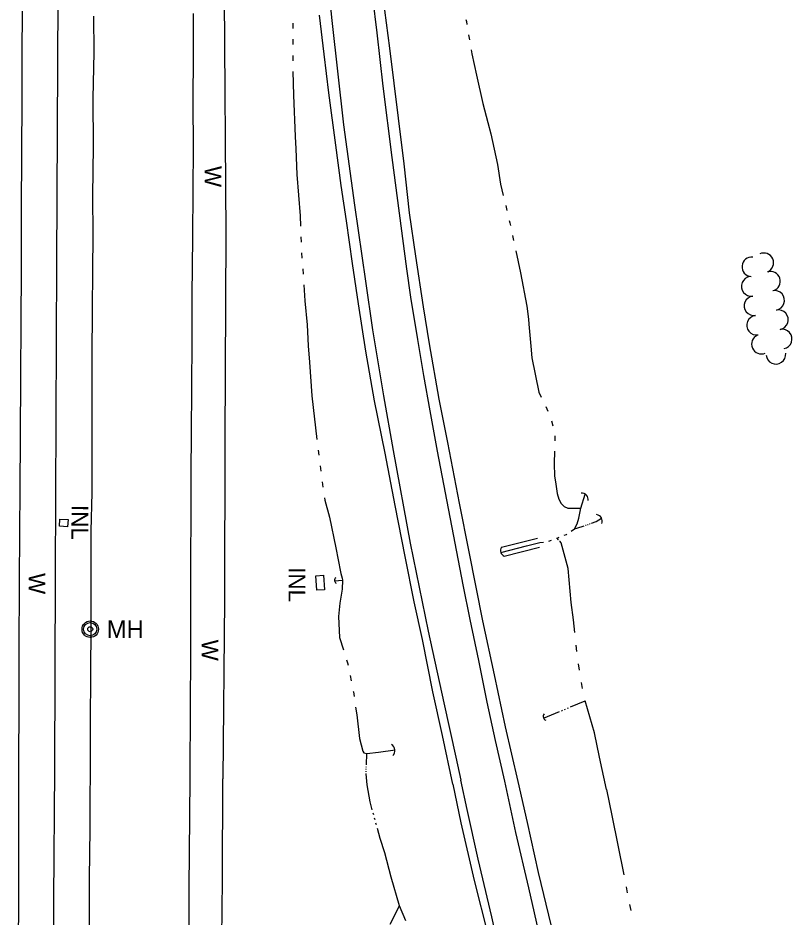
# Model space of a CAD drawing. Extents: x 589250 to 1188077, y 162953 to 363065.
# Drawn here: x 593996.6 to 594273.8, y 186505.3 to 186827.2 of the extents above; entities that cross this region are included whole.
import ezdxf

# ---------------------------------------------------------------- set-up
doc = ezdxf.new("R2010")
doc.units = 0
for name, color, linetype in [('E_BMGRD', 7, 'Continuous'), ('E_DRN', 7, 'Continuous'), ('E_DRN_Text', 7, 'Continuous'), ('E_LAND_TreeLine_P', 7, 'Continuous'), ('E_RDWY', 7, 'Continuous'), ('E_RDWY_Gravel', 7, 'Continuous'), ('E_UTL_MH', 7, 'Continuous'), ('E_WAL', 7, 'Continuous'), ('E_WAL_Text', 7, 'Continuous'), ('E_WTR_FlowLine', 7, 'Continuous')]:
    doc.layers.add(name, color=color, linetype=linetype)

# ---------------------------------------------------------------- blocks, each defined once
blk = doc.blocks.new('MH')
at = {"layer": 'E_UTL_MH'}
for radius in [5, 4, 1.5]:
    blk.add_circle((0, 0), radius, dxfattribs=at)
blk.add_text('MH', height=10.8, dxfattribs=at).set_placement((10, -5.4))

msp = doc.modelspace()

# ---------------------------------------------------------------- linework, layer by layer
at = {"layer": 'E_DRN'}
for p, q in [((594011.46, 186645.22), (594011.62, 186647.8)), ((594011.62, 186647.8), (594014.59, 186647.62)), ((594014.59, 186647.62), (594014.43, 186645.05)), ((594014.43, 186645.05), (594011.46, 186645.22)), ((594103.25, 186627.45), (594106.05, 186627.68)), ((594103.66, 186622.27), (594103.25, 186627.45)), ((594106.05, 186627.68), (594106.46, 186622.49)), ((594106.46, 186622.49), (594103.66, 186622.27))]:
    msp.add_line(p, q, dxfattribs=at)
for centre, radius, start, end in [((594198.56, 186654.78), 2.26, 349.9434, 96.2036), ((594203.57, 186647.11), 2.27, 336.8076, 83.0678), ((594171.46, 186636.47), 2.06, 144.1036, 250.3638), ((594111.26, 186625.84), 1.26, 130.6384, 236.8986), ((594186.17, 186577.13), 1.46, 142.3679, 248.6281), ((594129.15, 186564.87), 2.51, 313.9943, 60.2545)]:
    msp.add_arc(centre, radius, start, end, dxfattribs=at)
at = {"layer": 'E_LAND_TreeLine_P'}
for centre, start, end in [((594263.69, 186739.54), 294.4639, 114.4639), ((594259.43, 186738.13), 84.9847, 264.9847), ((594266.1, 186732.95), 287.7569, 107.7569), ((594259.25, 186731.13), 97.8516, 277.8516), ((594267.59, 186726.08), 281.0592, 101.0592), ((594260.21, 186724.16), 97.8516, 277.8516), ((594261.17, 186717.2), 97.8516, 277.8516), ((594268.94, 186719.18), 281.0592, 101.0592), ((594262.84, 186710.43), 113.4455, 293.4455), ((594270.29, 186712.27), 281.0592, 101.0592), ((594268.05, 186706.82), 185.2275, 5.2275)]:
    msp.add_arc(centre, 3.52, start, end, dxfattribs=at)
at = {"layer": 'E_RDWY'}
for p, q in [((594106.89, 186847.49), (594109.08, 186826.3)), ((594125.21, 186821.88), (594123.45, 186836.72)), ((593998.18, 186829.65), (593997.99, 186814.51)), ((594023.9, 186814.95), (594023.79, 186827.87)), ((594059.5, 186814.31), (594059.47, 186828.85)), ((594109.08, 186826.3), (594113.19, 186788.91)), ((594127.4, 186802.76), (594125.21, 186821.88)), ((593997.99, 186814.51), (593997.98, 186796.69)), ((594023.61, 186798.45), (594023.9, 186814.95)), ((594059.42, 186797), (594059.5, 186814.31)), ((594130.62, 186777.28), (594127.4, 186802.76)), ((594023.64, 186781.3), (594023.61, 186798.45)), ((594059.44, 186780.85), (594059.42, 186797)), ((593997.98, 186796.69), (593997.92, 186780.1)), ((594113.19, 186788.91), (594117.09, 186760.23)), ((594023.5, 186763.6), (594023.64, 186781.3)), ((594059.33, 186765.54), (594059.44, 186780.85)), ((593997.92, 186780.1), (593997.73, 186757.36)), ((594135.89, 186737.35), (594130.62, 186777.28)), ((594059.23, 186748.64), (594059.33, 186765.54)), ((594023.57, 186749.68), (594023.5, 186763.6)), ((594117.09, 186760.23), (594121.05, 186733)), ((593997.73, 186757.36), (593997.74, 186738.32)), ((594023.42, 186736.48), (594023.57, 186749.68)), ((594059.03, 186727.84), (594059.23, 186748.64)), ((593997.74, 186738.32), (593997.66, 186717)), ((594023.32, 186723.13), (594023.42, 186736.48)), ((594137.36, 186727.2), (594135.89, 186737.35)), ((594121.05, 186733), (594123.6, 186715.51)), ((594058.99, 186712.19), (594059.03, 186727.84)), ((594139.81, 186712.09), (594137.36, 186727.2)), ((594023.22, 186705.72), (594023.32, 186723.13)), ((593997.66, 186717), (593997.54, 186700.31)), ((594123.6, 186715.51), (594127.48, 186691.96)), ((594058.95, 186694.33), (594058.99, 186712.19)), ((594141.92, 186699.24), (594139.81, 186712.09)), ((594023.16, 186686.78), (594023.22, 186705.72)), ((593997.54, 186700.31), (593997.39, 186675.75)), ((594144.19, 186686.54), (594141.92, 186699.24)), ((594058.8, 186678.78), (594058.95, 186694.33)), ((594127.48, 186691.96), (594130.95, 186672.38)), ((594023.17, 186673.79), (594023.16, 186686.78)), ((594146.89, 186672.14), (594144.19, 186686.54)), ((594058.7, 186663.88), (594058.8, 186678.78)), ((593997.39, 186675.75), (593997.26, 186659.9)), ((594023.16, 186657.28), (594023.17, 186673.79)), ((594130.95, 186672.38), (594137.12, 186639.18)), ((594156.08, 186624.21), (594146.89, 186672.14)), ((594058.69, 186650.06), (594058.7, 186663.88)), ((593997.26, 186659.9), (593997.22, 186641.83)), ((594022.9, 186643.47), (594023.16, 186657.28)), ((594058.56, 186632.58), (594058.69, 186650.06)), ((594022.86, 186628.18), (594022.9, 186643.47)), ((593997.22, 186641.83), (593997.1, 186626.49)), ((594137.12, 186639.18), (594143.57, 186607.6)), ((594058.56, 186615.37), (594058.56, 186632.58)), ((593997.1, 186626.49), (593996.98, 186599.51)), ((594022.81, 186609.99), (594022.86, 186628.18)), ((594158.59, 186611.84), (594156.08, 186624.21)), ((594058.53, 186599.09), (594058.56, 186615.37)), ((594161.7, 186597.13), (594158.59, 186611.84)), ((594022.77, 186591.77), (594022.81, 186609.99)), ((594143.57, 186607.6), (594149.11, 186582.02)), ((593996.98, 186599.51), (593996.95, 186584.86)), ((594058.43, 186580.85), (594058.53, 186599.09)), ((594164.7, 186582.24), (594161.7, 186597.13)), ((594022.66, 186575.29), (594022.77, 186591.77)), ((593996.95, 186584.86), (593996.84, 186557.05)), ((594149.11, 186582.02), (594153.39, 186562.58)), ((594167.62, 186568.54), (594164.7, 186582.24)), ((594058.29, 186555.39), (594058.43, 186580.85)), ((594022.64, 186556.12), (594022.66, 186575.29)), ((594170.93, 186553.93), (594167.62, 186568.54)), ((594153.39, 186562.58), (594155.18, 186554.24)), ((593996.84, 186557.05), (593996.77, 186531.73)), ((594022.53, 186548.66), (594022.64, 186556.12)), ((594058.15, 186541.11), (594058.29, 186555.39)), ((594157.51, 186543.76), (594155.18, 186554.24)), ((594174.95, 186535.56), (594170.93, 186553.93)), ((594022.46, 186536.72), (594022.53, 186548.66)), ((594161.48, 186526), (594157.51, 186543.76)), ((594057.99, 186515.71), (594058.15, 186541.11)), ((594022.29, 186519.13), (594022.46, 186536.72)), ((594179.54, 186515.74), (594174.95, 186535.56)), ((593996.77, 186531.73), (593996.77, 186508.68)), ((594166.28, 186505.4), (594161.48, 186526)), ((594022.26, 186501.86), (594022.29, 186519.13)), ((594057.93, 186496.66), (594057.99, 186515.71)), ((594184.91, 186492.14), (594179.54, 186515.74)), ((593996.77, 186508.68), (593996.64, 186489.32)), ((594172.03, 186480.59), (594166.28, 186505.4))]:
    msp.add_line(p, q, dxfattribs=at)
at = {"layer": 'E_RDWY_Gravel'}
for p, q in [((594127.2, 186835.22), (594129.66, 186816.39)), ((594106.27, 186814.24), (594104.6, 186828.3)), ((594129.66, 186816.39), (594132.8, 186791.3)), ((594107.97, 186800.41), (594106.27, 186814.24)), ((594110.45, 186781.7), (594107.97, 186800.41)), ((594132.8, 186791.3), (594134.77, 186775.06)), ((594112.4, 186767.3), (594110.45, 186781.7)), ((594134.77, 186775.06), (594136.73, 186757.47)), ((594114.23, 186754.61), (594112.4, 186767.3)), ((594136.73, 186757.47), (594138.96, 186741.88)), ((594116.47, 186739.32), (594114.23, 186754.61)), ((594118.55, 186724.89), (594116.47, 186739.32)), ((594138.96, 186741.88), (594141.79, 186723.78)), ((594121.22, 186707.91), (594118.55, 186724.89)), ((594141.79, 186723.78), (594143.92, 186710.49)), ((594143.92, 186710.49), (594147.36, 186690.72)), ((594124.34, 186690.17), (594121.22, 186707.91)), ((594147.36, 186690.72), (594150.45, 186675.16)), ((594128.09, 186671.38), (594124.34, 186690.17)), ((594150.45, 186675.16), (594154.68, 186653.49)), ((594131.73, 186652.6), (594128.09, 186671.38)), ((594135.34, 186634.33), (594131.73, 186652.6)), ((594154.68, 186653.49), (594158.14, 186636.11)), ((594158.14, 186636.11), (594163.03, 186611.32)), ((594138.46, 186618.17), (594135.34, 186634.33)), ((594141.44, 186604.6), (594138.46, 186618.17)), ((594163.03, 186611.32), (594167.1, 186591.96)), ((594145.21, 186585.97), (594141.44, 186604.6)), ((594167.1, 186591.96), (594171.11, 186573.34)), ((594148.61, 186570.24), (594145.21, 186585.97)), ((594171.11, 186573.34), (594175.59, 186553.77)), ((594152.31, 186552.91), (594148.61, 186570.24)), ((594152.31, 186552.91), (594155.2, 186539)), ((594175.59, 186553.77), (594178.92, 186539.11)), ((594155.2, 186539), (594160.05, 186518.39)), ((594178.92, 186539.11), (594182.92, 186521.21)), ((594182.92, 186521.21), (594187.62, 186501.97)), ((594160.05, 186518.39), (594164.9, 186499))]:
    msp.add_line(p, q, dxfattribs=at)
at = {"layer": 'E_WAL'}
for p, q in [((594010.92, 186845.36), (594010.45, 186739.56)), ((594070.4, 186848.21), (594071.04, 186750.02)), ((594071.04, 186750.02), (594070.76, 186675.9)), ((594010.45, 186739.56), (594010, 186627.85)), ((594070.76, 186675.9), (594070.58, 186618.71)), ((594169.79, 186637.68), (594182.66, 186640.94)), ((594170.77, 186634.53), (594183.33, 186637.69)), ((594010, 186627.85), (594009.7, 186558)), ((594070.58, 186618.71), (594069.96, 186554.71)), ((594009.7, 186558), (594009.42, 186511.64)), ((594069.83, 186518.39), (594069.96, 186554.71)), ((594069.32, 186454.32), (594069.83, 186518.39)), ((594009.42, 186511.64), (594009.09, 186470.75))]:
    msp.add_line(p, q, dxfattribs=at)
at = {"layer": 'E_WTR_FlowLine'}
for p, q in [((594157.06, 186826.68), (594157.2, 186825.98)), ((594157.2, 186825.98), (594157.38, 186824.87)), ((594095.03, 186825.33), (594095.03, 186823.42)), ((594095.04, 186819.59), (594095.05, 186817.68)), ((594157.99, 186821.24), (594158.29, 186819.43)), ((594095.06, 186813.85), (594095.07, 186811.93)), ((594158.9, 186815.8), (594159.13, 186814.41)), ((594159.13, 186814.41), (594160.85, 186806.78)), ((594095.11, 186808.1), (594095.3, 186799.56)), ((594160.85, 186806.78), (594163.07, 186796.63)), ((594095.3, 186799.56), (594095.9, 186784.82)), ((594163.07, 186796.63), (594164.88, 186789.77)), ((594164.88, 186789.77), (594165.95, 186785.69)), ((594095.9, 186784.82), (594096.11, 186780.36)), ((594165.95, 186785.69), (594168.31, 186774.81)), ((594096.11, 186780.36), (594096.54, 186771.15)), ((594168.31, 186774.81), (594169.48, 186767.7)), ((594096.54, 186771.15), (594097.66, 186756.4)), ((594169.48, 186767.7), (594170.43, 186763.66)), ((594171.28, 186760.07), (594171.7, 186758.28)), ((594097.66, 186756.4), (594097.79, 186752.65)), ((594172.54, 186754.69), (594172.73, 186753.89)), ((594172.73, 186753.89), (594172.95, 186752.89)), ((594097.93, 186748.83), (594098, 186746.91)), ((594173.73, 186749.29), (594174.13, 186747.49)), ((594098.17, 186743.09), (594098.31, 186741.18)), ((594174.91, 186743.89), (594176.64, 186735.99)), ((594098.59, 186737.36), (594098.73, 186735.45)), ((594176.64, 186735.99), (594178.9, 186724.03)), ((594099, 186731.63), (594099.37, 186725.99)), ((594099.37, 186725.99), (594100.23, 186717.35)), ((594178.9, 186724.03), (594179.45, 186719.41)), ((594100.23, 186717.35), (594100.56, 186709.79)), ((594179.45, 186719.41), (594179.59, 186717.62)), ((594179.59, 186717.62), (594180.23, 186709.74)), ((594100.56, 186709.79), (594101.01, 186703.95)), ((594180.23, 186709.74), (594180.69, 186705.57)), ((594101.01, 186703.95), (594101.92, 186691.91)), ((594180.69, 186705.57), (594183.19, 186693.18)), ((594101.92, 186691.91), (594103.65, 186676.32)), ((594183.19, 186693.18), (594184.03, 186691.4)), ((594185.6, 186688.06), (594186.39, 186686.4)), ((594187.69, 186682.96), (594188.22, 186681.2)), ((594188.89, 186677.61), (594188.87, 186675.77)), ((594104.09, 186672.52), (594104.34, 186670.62)), ((594188.8, 186672.09), (594188.62, 186667.65)), ((594104.82, 186666.82), (594105.07, 186664.93)), ((594188.62, 186667.65), (594188.8, 186663.19)), ((594188.8, 186663.19), (594189.06, 186661.15)), ((594105.56, 186661.13), (594105.84, 186659.23)), ((594189.06, 186661.15), (594189.67, 186656.98)), ((594106.4, 186655.44), (594106.52, 186654.6)), ((594189.67, 186656.98), (594190.36, 186654.88)), ((594198.14, 186651.7), (594199.7, 186656.73)), ((594106.52, 186654.6), (594108.2, 186648.41)), ((594190.36, 186654.88), (594191.13, 186653.39)), ((594191.13, 186653.39), (594192.18, 186652.24)), ((594192.18, 186652.24), (594193.5, 186651.68)), ((594193.5, 186651.68), (594198.14, 186651.7)), ((594197.47, 186648.06), (594198.14, 186651.7)), ((594108.2, 186648.41), (594110.43, 186637.52)), ((594195.91, 186644.24), (594196.91, 186646.13)), ((594196.91, 186646.13), (594197.47, 186648.06)), ((594199.89, 186645.56), (594200.13, 186645.65)), ((594200.61, 186645.82), (594200.85, 186645.9)), ((594201.32, 186646.08), (594201.44, 186646.12)), ((594201.44, 186646.12), (594201.56, 186646.16)), ((594202.04, 186646.33), (594203.73, 186646.95)), ((594203.73, 186646.95), (594205.6, 186648.12)), ((594192.26, 186641.97), (594193.1, 186642.31)), ((594193.1, 186642.31), (594193.16, 186642.35)), ((594194.77, 186643.45), (594195.91, 186644.24)), ((594195.91, 186644.24), (594198.62, 186645.11)), ((594198.62, 186645.11), (594199.41, 186645.39)), ((594178.68, 186638.26), (594183.47, 186639.35)), ((594183.47, 186639.35), (594184.85, 186639.55)), ((594186.77, 186639.87), (594187.69, 186640.22)), ((594189.52, 186640.9), (594189.66, 186640.95)), ((594189.66, 186640.95), (594190.44, 186641.26)), ((594190.2, 186640.36), (594189.66, 186640.95)), ((594190.32, 186640.23), (594190.28, 186640.28)), ((594190.43, 186640.11), (594190.39, 186640.15)), ((594190.54, 186639.99), (594190.5, 186640.03)), ((594191.16, 186639.31), (594190.62, 186639.91)), ((594193.62, 186630.06), (594191.16, 186639.31)), ((594110.43, 186637.52), (594112.16, 186628.84)), ((594169.51, 186635.81), (594178.68, 186638.26)), ((594194.7, 186617.88), (594193.62, 186630.06)), ((594112.16, 186628.84), (594112.3, 186628.33)), ((594112.3, 186628.33), (594112.76, 186626.6)), ((594112.76, 186626.6), (594112.83, 186625.95)), ((594110.02, 186625.61), (594112.83, 186625.95)), ((594112.83, 186625.95), (594112.71, 186622.67)), ((594112.71, 186622.67), (594111.85, 186617.67)), ((594111.85, 186617.67), (594111.39, 186612.84)), ((594195.59, 186611.67), (594194.7, 186617.88)), ((594111.39, 186612.84), (594111.78, 186605.4)), ((594196, 186607.13), (594195.59, 186611.67)), ((594111.78, 186605.4), (594113.18, 186600.98)), ((594196.78, 186600.42), (594196.48, 186602.65)), ((594114.33, 186597.33), (594114.66, 186596.29)), ((594114.66, 186596.29), (594114.83, 186595.49)), ((594197.71, 186593.73), (594197.4, 186595.96)), ((594115.58, 186591.74), (594115.96, 186589.86)), ((594198.84, 186587.07), (594198.45, 186589.29)), ((594116.72, 186586.11), (594116.75, 186585.97)), ((594116.75, 186585.97), (594117, 186584.22)), ((594194.53, 186580.51), (594199.75, 186582.67)), ((594203.07, 186571.25), (594199.75, 186582.67)), ((594117.55, 186580.44), (594117.95, 186577.66)), ((594184.86, 186576.5), (594190.58, 186578.87)), ((594191.3, 186579.17), (594191.66, 186579.32)), ((594192.37, 186579.62), (594192.73, 186579.76)), ((594193.45, 186580.06), (594193.81, 186580.21)), ((594117.95, 186577.66), (594118.96, 186569.23)), ((594118.96, 186569.23), (594120.11, 186564.68)), ((594204.87, 186562.57), (594203.07, 186571.25)), ((594125.72, 186564.33), (594131.65, 186565.14)), ((594120.11, 186564.68), (594120.51, 186564.13)), ((594120.51, 186564.13), (594121.57, 186563.85)), ((594121.41, 186559.76), (594121.57, 186563.85)), ((594121.57, 186563.85), (594125.72, 186564.33)), ((594207.43, 186550.96), (594204.87, 186562.57)), ((594121.38, 186558.92), (594121.39, 186559.2)), ((594121.28, 186556.51), (594121.29, 186556.66)), ((594121.67, 186552.59), (594121.28, 186556.51)), ((594121.31, 186557.22), (594121.32, 186557.51)), ((594121.34, 186558.07), (594121.35, 186558.35)), ((594122.7, 186546.54), (594121.67, 186552.59)), ((594207.43, 186550.96), (594209.23, 186541.58)), ((594123.5, 186543.68), (594122.7, 186546.54)), ((594124.01, 186541.87), (594123.84, 186542.47)), ((594124.5, 186540.05), (594124.34, 186540.66)), ((594209.23, 186541.58), (594213.55, 186520.33)), ((594125, 186538.23), (594124.83, 186538.84)), ((594126.32, 186533.35), (594125.33, 186537.02)), ((594127.96, 186528.3), (594126.32, 186533.35)), ((594130.28, 186519.49), (594127.96, 186528.3)), ((594133.3, 186509.23), (594130.28, 186519.49)), ((594214.39, 186516.11), (594214.8, 186513.99)), ((594129.95, 186502.77), (594133.3, 186509.23)), ((594135.5, 186503.85), (594133.3, 186509.23)), ((594215.64, 186509.77), (594216.05, 186507.65))]:
    msp.add_line(p, q, dxfattribs=at)

# ---------------------------------------------------------------- block references
at = {"layer": 'E_BMGRD', "xscale": 0.5903335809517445, "yscale": 0.5903335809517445}
msp.add_blockref('MH', (594022.52, 186608.34), dxfattribs=at)

# ---------------------------------------------------------------- texts
at = {"layer": 'E_DRN_Text'}
for p in [(594015.85, 186652.85), (594093.6, 186630.57)]:
    msp.add_text('INL', height=6, rotation=269.6012, dxfattribs=at).set_placement(p)
at = {"layer": 'E_WAL_Text'}
for p in [(594063.53, 186774.27), (594000.47, 186628.5), (594062.41, 186604.65)]:
    msp.add_text('W', height=6, rotation=269.6012, dxfattribs=at).set_placement(p)

doc.saveas('drawing.dxf')
